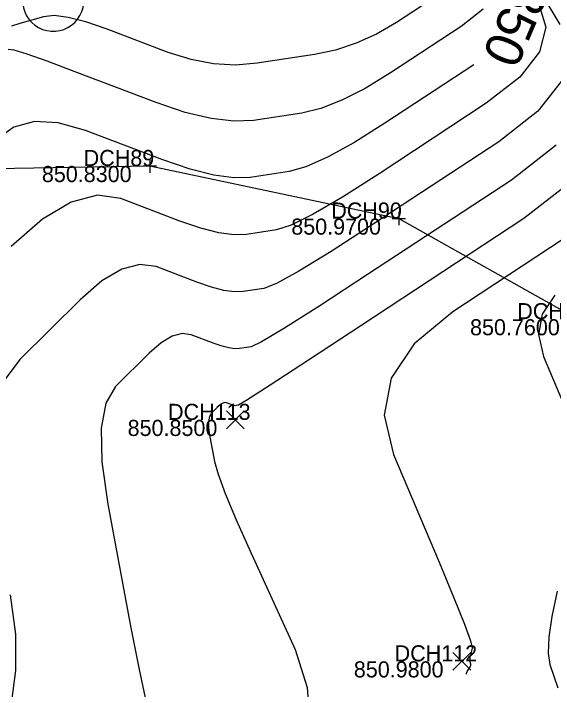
# Model space of a CAD drawing. Extents: x 1654928 to 1810050, y 486881 to 626330.
# Drawn here: x 1801387.7 to 1801428, y 489730.2 to 489780.6 of the extents above; entities that cross this region are included whole.
import ezdxf

# ---------------------------------------------------------------- set-up
doc = ezdxf.new("R2010")
doc.units = 0
for name, color, linetype in [('DT_X_Contour_Major', 7, 'Continuous'), ('DT_X_Contour_Minor', 7, 'Continuous'), ('SV_X_Occupation_Line', 7, 'Continuous'), ('SV_X_Random_Point', 7, 'Continuous'), ('SV_X_Shot_Marker', 7, 'Continuous'), ('SV_X_Text_Elevation', 7, 'Continuous'), ('SV_X_Text_Name', 7, 'Continuous'), ('VG_X_Cells', 7, 'Continuous')]:
    doc.layers.add(name, color=color, linetype=linetype)

msp = doc.modelspace()

# ---------------------------------------------------------------- linework, layer by layer
at = {"layer": 'DT_X_Contour_Major'}
for points in [[(1801422.077, 489776.799), (1801422.07, 489776.794), (1801415.443, 489772.435), (1801413.133, 489770.984), (1801411.171, 489769.9), (1801409.559, 489769.184), (1801408.295, 489768.835), (1801405.391, 489768.394), (1801404.168, 489768.352), (1801402.676, 489768.557), (1801400.916, 489769.009), (1801398.888, 489769.707), (1801393.12, 489771.899), (1801391.083, 489772.474), (1801389.297, 489772.556), (1801387.762, 489772.146), (1801386.478, 489771.242)], [(1801429.847, 489764.501), (1801420.522, 489758.368), (1801417.621, 489755.978), (1801415.914, 489753.408), (1801415.4, 489750.658), (1801416.079, 489747.729), (1801419.481, 489739.678), (1801420.592, 489737.013), (1801421.373, 489735.055), (1801421.823, 489733.805), (1801421.944, 489733.263), (1801421.826, 489732.759), (1801421.789, 489732.587), (1801421.769, 489732.447), (1801421.765, 489732.338), (1801421.776, 489732.263), (1801421.829, 489732.104), (1801421.839, 489732.041), (1801421.831, 489731.973), (1801421.805, 489731.899), (1801421.76, 489731.819), (1801421.615, 489731.597), (1801421.515, 489731.376), (1801421.498, 489731.331)]]:
    msp.add_lwpolyline(points, dxfattribs=at)
at = {"layer": 'DT_X_Contour_Minor'}
for points in [[(1801425.208, 489785.296), (1801428.496, 489779.8)], [(1801420.199, 489782.526), (1801416.305, 489779.965), (1801414.827, 489779.094), (1801413.314, 489778.403), (1801411.765, 489777.89), (1801410.182, 489777.558), (1801405.911, 489776.909), (1801404.296, 489776.778), (1801402.654, 489776.87), (1801400.984, 489777.185), (1801399.287, 489777.723), (1801394.725, 489779.456), (1801393.146, 489780.002), (1801391.828, 489780.337), (1801390.773, 489780.463), (1801389.98, 489780.378), (1801388.216, 489779.875), (1801387.585, 489779.691)], [(1801426.895, 489781.391), (1801427.442, 489779.604), (1801426.976, 489777.765), (1801425.497, 489775.872), (1801423.006, 489773.927), (1801415.012, 489768.67), (1801412.286, 489766.929), (1801410.1, 489765.649), (1801408.455, 489764.831), (1801407.352, 489764.474), (1801405.131, 489764.137), (1801404.196, 489764.105), (1801403.055, 489764.262), (1801401.709, 489764.607), (1801400.158, 489765.141), (1801395.748, 489766.817), (1801393.996, 489767.064), (1801392.05, 489766.551), (1801389.908, 489765.276), (1801387.571, 489763.239)], [(1801422.774, 489780.94), (1801421.135, 489779.66), (1801415.874, 489776.2), (1801413.98, 489775.039), (1801412.243, 489774.152), (1801410.662, 489773.537), (1801409.238, 489773.196), (1801405.651, 489772.652), (1801404.188, 489772.582), (1801402.488, 489772.781), (1801400.552, 489773.248), (1801398.38, 489773.984), (1801392.271, 489776.305), (1801390.246, 489777.06), (1801388.75, 489777.586), (1801387.784, 489777.882), (1801387.347, 489777.948)], [(1801428.59, 489775.554), (1801426.858, 489773.339), (1801423.941, 489771.061), (1801414.582, 489764.905), (1801411.438, 489762.874), (1801409.028, 489761.398), (1801407.352, 489760.478), (1801406.409, 489760.113), (1801404.871, 489759.88), (1801404.224, 489759.857), (1801403.434, 489759.966), (1801402.502, 489760.205), (1801401.428, 489760.575), (1801398.375, 489761.735), (1801397.162, 489761.906), (1801395.815, 489761.551), (1801394.332, 489760.668), (1801392.714, 489759.258), (1801388.219, 489754.796), (1801386.815, 489752.951)], [(1801428.22, 489770.805), (1801424.877, 489768.195), (1801414.151, 489761.14), (1801410.591, 489758.819), (1801407.957, 489757.147), (1801406.248, 489756.125), (1801405.465, 489755.752), (1801404.611, 489755.622), (1801404.252, 489755.61), (1801403.813, 489755.67), (1801403.295, 489755.803), (1801402.699, 489756.008), (1801401.002, 489756.653), (1801400.329, 489756.748), (1801399.58, 489756.55), (1801398.756, 489756.06), (1801397.857, 489755.277), (1801395.36, 489752.798), (1801394.622, 489751.552), (1801394.278, 489749.674), (1801394.331, 489747.163), (1801394.778, 489744.02), (1801396.499, 489734.796), (1801397.108, 489731.672), (1801397.644, 489729.22)], [(1801429.581, 489768.271), (1801425.812, 489765.329), (1801413.72, 489757.375), (1801409.744, 489754.764), (1801406.886, 489752.896), (1801405.145, 489751.772), (1801404.522, 489751.391), (1801404.351, 489751.365), (1801404.279, 489751.362), (1801404.192, 489751.374), (1801404.088, 489751.401), (1801403.969, 489751.442), (1801403.63, 489751.571), (1801403.495, 489751.59), (1801403.345, 489751.55), (1801403.18, 489751.452), (1801403.001, 489751.296), (1801402.501, 489750.8), (1801402.353, 489750.551), (1801402.285, 489750.175), (1801402.295, 489749.673), (1801402.385, 489749.044), (1801402.729, 489747.199), (1801402.996, 489746.255), (1801403.54, 489744.807), (1801404.359, 489742.854), (1801405.455, 489740.397), (1801408.745, 489733.171), (1801409.646, 489730.329), (1801409.88, 489727.224)], [(1801428.124, 489759.618), (1801427.175, 489758.191), (1801426.89, 489756.663), (1801427.267, 489755.036), (1801429.157, 489750.563)], [(1801428.297, 489737.519), (1801427.897, 489735.62), (1801427.673, 489734.077), (1801427.626, 489732.888), (1801427.754, 489732.054), (1801428.333, 489730.305)], [(1801387.499, 489737.244), (1801387.884, 489734.314), (1801387.904, 489731.611), (1801387.559, 489729.136)]]:
    msp.add_lwpolyline(points, dxfattribs=at)
at = {"layer": 'SV_X_Occupation_Line'}
msp.add_lwpolyline([(1801317.131, 489768.671), (1801358.983, 489768.588), (1801397.909, 489769.246), (1801416.492, 489765.323), (1801429.827, 489757.814), (1801441.541, 489745.071), (1801453.578, 489722.317), (1801464.849, 489700.041), (1801476.834, 489674.228), (1801497.657, 489627.098)], dxfattribs=at)
at = {"layer": 'SV_X_Random_Point'}
for p, q in [((1801403.62, 489749.633), (1801404.953, 489750.968)), ((1801403.62, 489750.968), (1801404.953, 489749.633)), ((1801420.512, 489731.616), (1801421.845, 489732.951)), ((1801420.512, 489732.951), (1801421.845, 489731.616))]:
    msp.add_line(p, q, dxfattribs=at)
at = {"layer": 'SV_X_Shot_Marker'}
for p, q in [((1801397.909, 489769.746), (1801397.909, 489768.746)), ((1801397.409, 489769.246), (1801398.409, 489769.246)), ((1801397.909, 489769.246), (1801397.909, 489769.246)), ((1801416.492, 489765.823), (1801416.492, 489764.823)), ((1801415.992, 489765.323), (1801416.992, 489765.323)), ((1801416.492, 489765.323), (1801416.492, 489765.323))]:
    msp.add_line(p, q, dxfattribs=at)
at = {"layer": 'VG_X_Cells'}
msp.add_arc((1801390.704, 489781.581), 2.284, 184.9476, 19.4572, dxfattribs=at)

# ---------------------------------------------------------------- texts
at = {"layer": 'DT_X_Contour_Major'}
msp.add_text('850', height=2.8, rotation=246.987, dxfattribs=at).set_placement((1801425.117, 489783.248))
at = {"layer": 'SV_X_Text_Elevation'}
for s, p in [('850.8300', (1801389.859, 489768.046)), ('850.9700', (1801408.461, 489764.123)), ('850.7600', (1801421.796, 489756.614)), ('850.8500', (1801396.255, 489749.1)), ('850.9800', (1801413.128, 489731.084))]:
    msp.add_text(s, height=1.2, dxfattribs=at).set_placement(p)
at = {"layer": 'SV_X_Text_Name'}
for s, p in [('DCH89', (1801392.977, 489769.246)), ('DCH90', (1801411.447, 489765.323)), ('DCH91', (1801425.32, 489757.814)), ('DCH113', (1801399.271, 489750.3)), ('DCH112', (1801416.172, 489732.283))]:
    msp.add_text(s, height=1.2, dxfattribs=at).set_placement(p)

doc.saveas('drawing.dxf')
